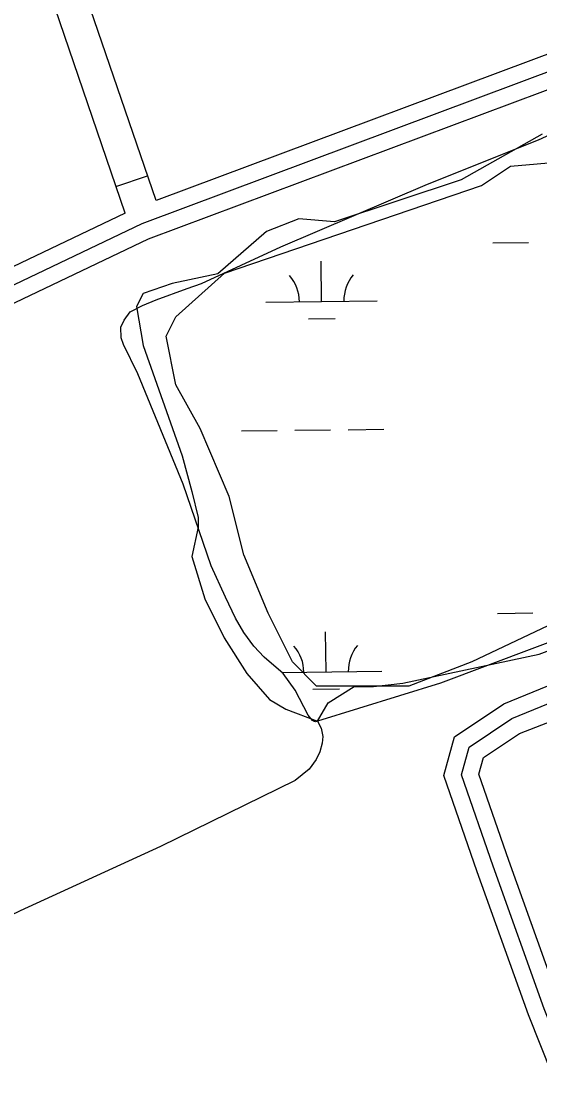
# Model space of a CAD drawing. Extents: x 3694830 to 3732949, y 415201 to 440970.
# Drawn here: x 3711792 to 3712258, y 429153 to 430111 of the extents above; entities that cross this region are included whole.
import ezdxf

# ---------------------------------------------------------------- set-up
doc = ezdxf.new("R2010")
doc.units = 0
for name, color, linetype in [('V-ROAD-CNTR', 7, 'Continuous'), ('V-SITE-VEGE', 7, 'Continuous'), ('V-TOPO-SHOR', 7, 'Continuous'), ('V-WETL-SWMP', 7, 'Continuous')]:
    doc.layers.add(name, color=color, linetype=linetype)

msp = doc.modelspace()

# ---------------------------------------------------------------- linework, layer by layer
at = {"layer": 'V-ROAD-CNTR'}
msp.add_line((3711876.73, 429962.47), (3711905.11, 429972.19), dxfattribs=at)
for points in [[(3711912.75, 429949.87), (3711791.35, 430304.3)], [(3711884.92, 429938.54), (3711762.96, 430294.58)], [(3712331.28, 430106.19), (3711912.75, 429949.87)], [(3712351.73, 430097.81), (3711899.86, 429929.04), (3711495.34, 429736.13), (3710984.14, 429538.59), (3710829.16, 429481.44)], [(3712341.95, 430078.14), (3711905.72, 429915.22), (3711519.61, 429731.09)], [(3711884.92, 429938.54), (3711508.99, 429759.26)], [(3712451.45, 428737.11), (3712379.92, 428927.15), (3712261.62, 429224.23), (3712215.57, 429352.37), (3712187.17, 429434.38), (3712194.05, 429459.18), (3712232.44, 429484.84), (3712569.99, 429622.79)], [(3712432.13, 428745.85), (3712365.94, 428921.73), (3712247.59, 429218.92), (3712201.42, 429347.38), (3712171.47, 429433.89), (3712181.09, 429468.55), (3712225.36, 429498.16), (3712526.21, 429621.11)], [(3712460.2, 428756.44), (3712393.91, 428932.57), (3712275.65, 429229.55), (3712229.71, 429357.36), (3712202.87, 429434.87), (3712207.02, 429449.8), (3712239.52, 429471.53), (3712614.03, 429616.6)]]:
    msp.add_lwpolyline(points, dxfattribs=at)
at = {"layer": 'V-SITE-VEGE'}
msp.add_lwpolyline([(3712270.65, 429570.68), (3712196.54, 429535.78), (3712139.86, 429513.96), (3712057.03, 429513.96), (3712035.23, 429535.78), (3712013.44, 429579.4), (3711991.64, 429631.75), (3711978.56, 429684.1), (3711952.41, 429745.17), (3711930.61, 429784.44), (3711921.89, 429828.06), (3711930.61, 429845.51), (3711974.2, 429884.78), (3712205.25, 429963.3), (3712231.41, 429980.75), (3712279.36, 429985.11)], dxfattribs=at)
at = {"layer": 'V-TOPO-SHOR'}
for points in [[(3712259.86, 430009.5), (3712186.93, 429968.67), (3712073.18, 429930.75), (3712041.09, 429933.66), (3712011.93, 429922), (3711968.17, 429884.08), (3711927.34, 429875.33), (3711901.09, 429866.58), (3711895.25, 429854.91), (3711901.09, 429819.91), (3711936.09, 429720.74), (3711944.84, 429688.65), (3711950.67, 429665.32), (3711950.67, 429656.57), (3711944.84, 429630.31), (3711956.51, 429592.4), (3711974.01, 429557.39), (3711994.42, 429525.31), (3712014.84, 429501.97), (3712029.43, 429493.22), (3712057.86, 429482.52), (3712067.34, 429499.06), (3712090.68, 429513.64), (3712108.18, 429513.64), (3712134.43, 429516.56), (3712256.94, 429542.81), (3712326.94, 429569.06)], [(3712057.86, 429482.52), (3712061.07, 429476.29), (3712062.66, 429468.69), (3712062.18, 429462.7), (3712059.86, 429455.11), (3712056.61, 429447.98), (3712050.37, 429439.48), (3712037.68, 429429.15), (3711916.61, 429370.07), (3711790.48, 429312.16), (3711710.92, 429273.92), (3711703.77, 429270.49)]]:
    msp.add_lwpolyline(points, dxfattribs=at)
at = {"layer": 'V-WETL-SWMP'}
for p, q in [((3712215.53, 429911.96), (3712247.52, 429912.34)), ((3712061.55, 429859.38), (3712061.12, 429895.38)), ((3712011.55, 429858.78), (3712111.55, 429859.98)), ((3712049.74, 429843.81), (3712073.73, 429844.09)), ((3711989.52, 429743.08), (3712021.52, 429743.46)), ((3712037.52, 429743.65), (3712069.52, 429744.04)), ((3712085.52, 429744.23), (3712117.52, 429744.61)), ((3712219.49, 429579.31), (3712251.49, 429579.69)), ((3712065.52, 429526.73), (3712065.09, 429562.73)), ((3712025.69, 429526.25), (3712115.51, 429527.33)), ((3712053.7, 429511.16), (3712077.7, 429511.44))]:
    msp.add_line(p, q, dxfattribs=at)
msp.add_lwpolyline([(3712339.75, 429580.98), (3712168.48, 429516.52), (3712057.86, 429482.52), (3712056.02, 429482.06), (3712054.18, 429482.53), (3712053.26, 429482.99), (3712049.36, 429488.07), (3712037.91, 429510.44), (3712026.9, 429525.21), (3712009.9, 429539.99), (3712000.48, 429549.92), (3711991.54, 429562.15), (3711984.2, 429575.06), (3711975.28, 429593.74), (3711962.23, 429621.87), (3711937.1, 429695.16), (3711896.39, 429794.29), (3711883.57, 429820.58), (3711881.52, 429826.8), (3711881.08, 429836.24), (3711884.1, 429842.68), (3711889.41, 429850.03), (3711900.71, 429855.76), (3711912.93, 429860.79), (3711940.82, 429871.08), (3711953.5, 429875.42), (3712024.74, 429908.38), (3712156.84, 429964.65), (3712256.43, 430004.44), (3712292.39, 430020.92)], dxfattribs=at)
for centre, start, end in [((3712006.31, 429859.2), 359.91153, 41.45519), ((3712116.78, 429860.51), 139.91153, 181.45518), ((3712010.27, 429526.55), 359.91153, 41.45519), ((3712120.75, 429527.86), 139.91153, 181.45518)]:
    msp.add_arc(centre, 35.25, start, end, dxfattribs=at)

doc.saveas('drawing.dxf')
